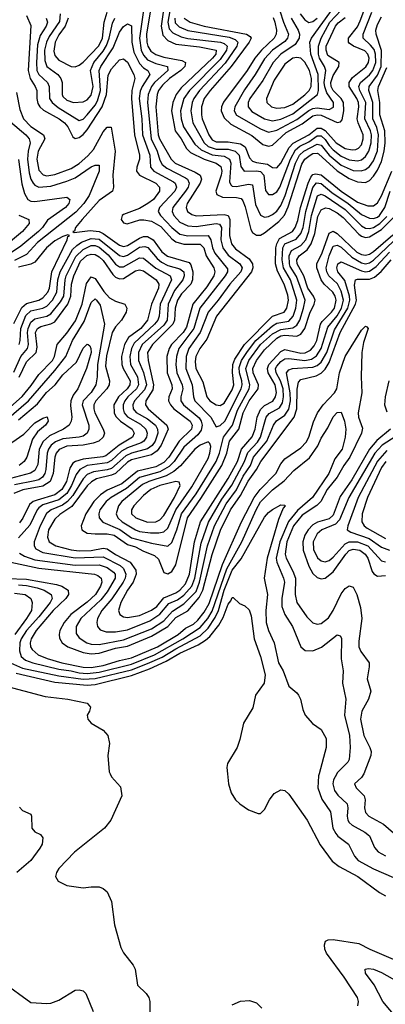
# Model space of a CAD drawing. Header units: inches. Extents: x 501365 to 657855, y 482276 to 547543.
# Tile 454 of 656: x 573416 to 575229, y 518856 to 523742. Entities that reach past the tile are written whole.
import ezdxf

# ---------------------------------------------------------------- set-up
doc = ezdxf.new("R2010")
doc.units = ezdxf.units.IN
doc.header["$MEASUREMENT"] = 0
doc.layers.add('A5571', color=7, linetype='Continuous')
doc.layers.add('A5572', color=7, linetype='Continuous')

msp = doc.modelspace()

# ---------------------------------------------------------------- linework, layer by layer
at = {"layer": 'A5571', "color": 5}
for points, elevation in [([(573863.4, 520000), (573870, 519984), (573915.3, 519935.3), (573921.3, 519890), (573866.7, 519770), (573836.2, 519730), (573687.3, 519610), (573608.9, 519530), (573597.6, 519510), (573593, 519490), (573606.6, 519466.6), (573650, 519445.5), (573730, 519433.4), (573770, 519439.1), (573810, 519438), (573830, 519430.5), (573850, 519413.4), (573870, 519366), (573886.5, 519250), (573917.6, 519137.6), (573930, 519110.7), (573978.4, 519050), (573988.7, 519030), (573999.1, 518950), (574043, 518910), (574055.3, 518890), (574061.1, 518870), (574061.1, 518801.1)], 1980), ([(574445.5, 520000), (574450.3, 519950.3), (574464.7, 519904.7), (574485.5, 519870), (574507.3, 519850), (574550, 519820.4), (574597.6, 519802.4), (574610, 519803), (574630, 519822), (574654, 519870), (574678, 519902), (574710, 519920.4), (574730, 519917.1), (574750, 519898), (574841.1, 519770), (574906.3, 519646.3), (574965.4, 519565.4), (574999.6, 519539.6), (575092.2, 519490), (575199.7, 519410), (575230, 519393.3)], 2020), ([(574900, 520000), (574897.2, 519990), (574894.4, 519930), (574913.6, 519873.6), (574957.4, 519810), (574968.9, 519730), (574982.8, 519702.8), (574992.8, 519690), (575045.5, 519650), (575076.2, 519590), (575094.7, 519570), (575170, 519527.3), (575270, 519485.5)], 2040), ([(574987.6, 520000), (574971.3, 519970), (574968.2, 519950), (574976.1, 519916.1), (574993, 519893), (575039.6, 519850), (575043.5, 519830), (575039.7, 519790), (575042.5, 519770), (575050, 519757.4), (575064.1, 519744.1), (575127.8, 519710), (575151, 519691), (575174.5, 519634.5), (575192.7, 519612.7), (575230, 519592.1)], 2060), ([(575121.9, 520000), (575121.4, 519998.6), (575110, 519980.7), (575076.1, 519950), (575084.9, 519930), (575123.1, 519890), (575128.3, 519870), (575125.6, 519830), (575130, 519807.8), (575147.8, 519790), (575219.4, 519750), (575270, 519706.4), (575290, 519704.2), (575310, 519722.2), (575350, 519791.6), (575374.5, 519850), (575379, 519890), (575350.4, 519970), (575350.6, 520000)], 2080), ([(573414.4, 519834.4), (573430, 519818), (573470, 519798.8), (573474, 519790), (573475.5, 519730), (573490, 519710.7), (573518, 519698), (573530, 519682), (573527, 519650), (573515.6, 519630), (573470.2, 519570), (573401.7, 519510)], 1960), ([(575091.8, 518848.2), (575095.6, 518870), (575091.2, 518890), (575025.4, 518990), (574937.5, 519110), (574928.8, 519130), (574926.5, 519150), (574931.8, 519168.2), (574944.9, 519175.1), (574970, 519176.6), (575097.8, 519157.8), (575151.4, 519130), (575290, 519070.1)], 1980), ([(575286.2, 518786.2), (575215.8, 518870), (575172.9, 518952.9), (575129.9, 519010), (575128.3, 519030), (575146.1, 519033.9), (575170, 519030.6), (575210, 519013), (575330, 518946.1)], 1960), ([(573330, 518967.3), (573470, 518864), (573550, 518859.1), (573570, 518862), (573610, 518876.3), (573690, 518926), (573710, 518928.2), (573730, 518921.6), (573743, 518910), (573780.3, 518820.3)], 1960), ([(574470, 518853.1), (574510, 518871.8), (574554.4, 518874.4), (574590, 518862.4), (574615.6, 518835.6)], 1980)]:
    msp.add_lwpolyline(points, dxfattribs=dict(at, elevation=elevation))
at = {"layer": 'A5572', "color": 5}
for points, elevation in [([(574137.7, 523850), (574117.9, 523710), (574125.3, 523665.3), (574150, 523638), (574190, 523620.8), (574307.6, 523607.6), (574390.1, 523590), (574387.4, 523570), (574371.7, 523550), (574216.4, 523403.6), (574190.8, 523370), (574175.4, 523330), (574168.4, 523290), (574186.7, 523190), (574216.5, 523150), (574243.1, 523103.1), (574262.5, 523082.5), (574330, 523048.8), (574390, 523029), (574413.1, 523013.1), (574417.4, 522990), (574414.6, 522970), (574387.4, 522890), (574393.5, 522873.5), (574421.5, 522861.5), (574490, 522859.7), (574513.9, 522853.9), (574522.8, 522842.8), (574533.6, 522813.6), (574561.2, 522701.2), (574570, 522685.8), (574590, 522672.4), (574610, 522673), (574630, 522684.1), (574700.4, 522739.6), (574728.2, 522771.8), (574747.4, 522812.6), (574815.3, 523024.7), (574829.9, 523050.1), (574856, 523070), (574870, 523077), (574890, 523079.8), (574896.6, 523076.6), (574990, 522990.9), (575050, 522953.1), (575090, 522936.5), (575130, 522934.5), (575150, 522944.5), (575170, 522965.6), (575190, 522995.4), (575210, 523038.6), (575223.2, 523090), (575227.2, 523130), (575226, 523190), (575200.8, 523270), (575201.6, 523330), (575191.6, 523390), (575195.5, 523410), (575236.2, 523503.8)], 2320), ([(574171.3, 523851.3), (574149.4, 523730), (574156.5, 523696.5), (574175.8, 523675.8), (574216.3, 523656.3), (574248.9, 523648.9), (574410.7, 523630.7), (574430, 523623.8), (574443.8, 523610), (574440.8, 523590), (574410, 523544.8), (574257.2, 523390), (574228.8, 523351.2), (574213.8, 523290), (574217, 523250), (574227.8, 523210), (574283.9, 523123.9), (574315.2, 523095.2), (574370, 523070.7), (574430, 523063.8), (574455.4, 523050), (574462.2, 523030), (574456.5, 522936.5), (574461.9, 522921.9), (574470, 522915.7), (574490, 522914.1), (574550, 522925.7), (574570, 522922.3), (574585, 522825), (574610, 522771.4), (574630, 522761.9), (574650, 522765), (574670, 522774.8), (574690, 522792), (574710, 522819), (574732.4, 522870), (574782.7, 523030), (574802.4, 523070), (574825.3, 523090), (574890, 523123.9), (574910, 523119.7), (574949.8, 523069.8), (575010, 523019.8), (575070, 522993.5), (575108.4, 522991.6), (575130, 522998.1), (575150, 523012.7), (575170, 523041.5), (575189.2, 523090.8), (575195.1, 523170), (575186.7, 523206.7), (575166.3, 523250), (575167.5, 523330), (575146.2, 523390), (575149.4, 523410), (575190, 523466.5), (575208.3, 523510), (575209, 523589), (575182.9, 523670), (575182.4, 523690), (575190, 523717.5), (575210, 523755.9)], 2340), ([(574067.8, 523810), (574045.2, 523670), (574045.8, 523630), (574050.7, 523610), (574065.9, 523585.9), (574090, 523568.5), (574130, 523556.1), (574218.8, 523538.8), (574238.4, 523530), (574234.1, 523510), (574214.3, 523490), (574158.7, 523450), (574123.3, 523416.7), (574104.4, 523390), (574097.1, 523370), (574090.2, 523309.8), (574103, 523170), (574109.2, 523150), (574166.6, 523050), (574186.3, 523030), (574285.5, 522985.5), (574310.1, 522970), (574316.9, 522950), (574311, 522930), (574246.5, 522830), (574241.5, 522810), (574247.2, 522790), (574270, 522774.3), (574290, 522769.2), (574430, 522774.6), (574449.3, 522769.3), (574458.3, 522750), (574456.6, 522670), (574466.1, 522630), (574485.2, 522605.2), (574554.2, 522554.2), (574570.1, 522530), (574571.8, 522510), (574565.2, 522490), (574391.7, 522270), (574344.2, 522155.8), (574308.9, 522110), (574288.6, 522070), (574285.1, 522045.1), (574289, 522010), (574324.3, 521944.3), (574343, 521870), (574359.1, 521850), (574390, 521829.7), (574410, 521827.2), (574430, 521839.2), (574470, 521904.1), (574477.6, 521930), (574471, 521991), (574472.3, 522030), (574483.1, 522056.9), (574530.4, 522130), (574669.6, 522270), (574727.1, 522290), (574740.9, 522310), (574748.4, 522350), (574744.7, 522375.3), (574727.6, 522430), (574694.6, 522494.6), (574684, 522530), (574685.5, 522610), (574690.3, 522630), (574704.7, 522655.3), (574768.2, 522690), (574782.3, 522710), (574794.8, 522745.2), (574808.2, 522810), (574845.6, 522930), (574859.7, 522960.3), (574870, 522974), (574882.7, 522977.3), (574910, 522971.5), (575009, 522890), (575090, 522836.2), (575142.8, 522817.2), (575170, 522818.2), (575177.1, 522822.9), (575190, 522833.3), (575210, 522868.2), (575261.4, 522990)], 2280), ([(574232, 523750), (574261.6, 523730), (574329.6, 523709.6), (574540.8, 523670), (574558.7, 523658.7), (574563.9, 523650), (574553.6, 523630), (574463.9, 523510), (574360.2, 523390), (574331.1, 523350), (574317.7, 523310), (574316.7, 523270), (574320.9, 523250), (574354.2, 523170), (574370, 523145.7), (574390, 523136), (574450, 523136), (574510, 523125), (574534, 523110), (574555.9, 523055.9), (574570, 523039.6), (574590, 523032.4), (574645, 523025), (574670, 523009), (574690, 523006.9), (574710, 523029.6), (574752.7, 523107.3), (574771.7, 523128.3), (574849, 523171), (574890, 523202.7), (574910, 523203.2), (574930, 523192.1), (574985.3, 523130), (575030, 523102.5), (575064.8, 523095.2), (575082.3, 523097.7), (575095.6, 523104.4), (575110, 523120.9), (575119.1, 523150), (575119.6, 523170), (575093.5, 523230), (575089.1, 523250), (575096.9, 523310), (575095.4, 523330), (575088.1, 523350), (575050.2, 523410), (575048.8, 523430), (575065.6, 523454.4), (575132.2, 523507.8), (575144.6, 523530), (575147.9, 523550), (575142.2, 523570), (575126.8, 523586.8), (575070.5, 523610), (575050, 523625.4), (575046.1, 523630), (575046.9, 523650), (575090, 523706.9), (575104.6, 523735.4), (575132.2, 523810)], 2380), ([(574762.5, 523750), (574796.8, 523690), (574803.3, 523670), (574802.3, 523650), (574781.6, 523618.4), (574709.9, 523570.1), (574671.9, 523530), (574620.8, 523439.2), (574556.4, 523350), (574548, 523330), (574548.9, 523308.9), (574566.9, 523286.9), (574630, 523249.2), (574670, 523240.1), (574710, 523247.8), (574770, 523275.2), (574892.5, 523370), (574897.3, 523390), (574896, 523470), (574859.3, 523570), (574854.4, 523630), (574862.4, 523650), (574974.7, 523805.3)], 2460), ([(573450, 523762.2), (573470, 523713.1), (573457.3, 523490), (573466.7, 523450), (573493, 523410), (573500.1, 523390), (573500.1, 523350), (573505.8, 523325.8), (573515.1, 523310), (573533.1, 523293.1), (573611.1, 523250), (573638.2, 523230), (573653.8, 523210), (573679.7, 523159.7), (573690, 523151.5), (573710, 523157), (573730, 523171.6), (573750, 523194.7), (573824.4, 523310), (573845.9, 523370), (573854, 523466), (573870, 523498), (573910, 523541.9), (573930, 523546.7), (573950, 523530.7), (573982.3, 523470), (573986.5, 523450), (573971.9, 523390), (573969.7, 523350.3), (573984.3, 523170), (574009.8, 523070), (574009.2, 523050), (573996.3, 523010), (573995.1, 522990), (574010, 522969.4), (574091.2, 522930), (574108.1, 522910), (574108.1, 522890), (574078.3, 522850), (574051.1, 522828.9), (574010, 522805), (573930, 522774.8), (573923.7, 522770), (573918.8, 522750), (573930, 522734), (573949.1, 522729.1), (574011.7, 522748.3), (574030.7, 522749.3), (574070, 522741.5), (574115.4, 522715.4), (574170, 522654.8), (574190, 522640), (574230, 522627.5), (574310, 522627.5), (574329.5, 522610), (574339.9, 522570), (574378.8, 522510), (574383.7, 522490), (574377.5, 522470), (574343.6, 522416.4), (574274.2, 522330), (574243.3, 522216.7), (574225.5, 522190), (574168.6, 522130), (574156.2, 522110), (574144.5, 522070), (574146.8, 521990), (574169.6, 521930), (574171.4, 521910), (574154.9, 521870), (574154.1, 521850), (574163, 521830), (574179.4, 521810), (574260.5, 521750), (574270.3, 521730), (574267.2, 521710), (574206, 521650), (574155.7, 521570), (574130, 521543.8), (574090, 521523), (573999.5, 521500.5), (573922.1, 521437.9), (573850, 521407.5), (573815.6, 521384.4), (573782.5, 521350), (573743.4, 521290), (573719.6, 521230), (573723.3, 521210), (573750, 521193.9), (573789.6, 521189.6), (573850, 521190.8), (573884.4, 521184.4), (573950, 521137.5), (573990, 521125.7), (574030, 521104.3), (574083.6, 521083.6), (574104.1, 521064.1), (574130, 520999.1), (574150, 520991.5), (574170, 521002.9), (574190, 521036.5), (574246.9, 521270), (574314, 521366), (574417.4, 521530), (574442.3, 521590), (574456.3, 521650), (574502, 521710), (574523, 521790), (574553.8, 521850), (574597.6, 521910), (574599.5, 521930), (574573.9, 521990), (574572, 522010), (574589.2, 522050), (574630, 522103.7), (574690, 522160.8), (574710, 522172.3), (574730, 522175.9), (574790, 522172), (574810, 522181.6), (574830, 522210), (574854, 522286), (574876, 522330), (574881.1, 522350), (574872.9, 522370), (574843.8, 522410), (574825, 522470), (574791, 522530), (574789.7, 522550), (574802, 522570), (574840.9, 522599.1), (574861.4, 522630), (574878.6, 522681.4), (574894.6, 522765.4), (574910, 522798.1), (574932, 522808), (574950, 522804), (574990, 522783), (575019.6, 522759.6), (575096.6, 522676.6), (575110, 522666.8), (575130, 522660.6), (575150, 522663.4), (575210, 522700.8), (575279.3, 522770)], 2220), ([(573616.6, 523770), (573612.9, 523732.9), (573562.2, 523657.8), (573548.8, 523630), (573539.3, 523590), (573539.9, 523539.9), (573550.5, 523510), (573605.1, 523470), (573620.3, 523450), (573625.5, 523430), (573625.7, 523370), (573630, 523360.9), (573650, 523341.6), (573682, 523330), (573730, 523334.8), (573750, 523344.2), (573770, 523367.5), (573779.8, 523410), (573766.9, 523490), (573783.9, 523530), (573830, 523586.1), (573845.7, 523614.3), (573859.9, 523650), (573876.1, 523723.9), (573887.5, 523750)], 2260), ([(573656.4, 523750), (573640.5, 523710), (573610, 523666.8), (573590.7, 523630), (573585, 523585), (573590, 523564.8), (573610, 523541.6), (573670, 523509.7), (573690, 523508.6), (573710, 523516.3), (573730, 523531.3), (573807.6, 523612.4), (573825.8, 523650), (573834.7, 523730), (573850, 523778.3)], 2280), ([(574028.7, 523788.7), (574009.5, 523650), (574017.8, 523590), (574030, 523565), (574050, 523543.3), (574090, 523524.6), (574149.2, 523509.2), (574150.4, 523490), (574083.7, 523430), (574068.4, 523410), (574052, 523370), (574049.4, 523330), (574067.5, 523150), (574097.6, 523090), (574110, 523045.3), (574122.9, 523022.9), (574145, 523005), (574237.7, 522957.7), (574248, 522950), (574255.7, 522930), (574250.3, 522910), (574238.3, 522890), (574174.8, 522810), (574172, 522790), (574179.2, 522770), (574210, 522736.6), (574250, 522718.4), (574290, 522715), (574390, 522731.1), (574407, 522727), (574415.6, 522710), (574412.4, 522650), (574422.5, 522610), (574450, 522573.8), (574507.8, 522530), (574518, 522510), (574512.4, 522490), (574457.3, 522430), (574400.2, 522350), (574349.5, 522290), (574311, 522190), (574254.9, 522110), (574240.8, 522070), (574239, 522010), (574270.6, 521930), (574277.1, 521870), (574284.6, 521850), (574362.8, 521770), (574390, 521721.8), (574410, 521728.1), (574432.7, 521750), (574513.5, 521910), (574518.5, 521930), (574516.9, 521950), (574505.4, 521990), (574504.4, 522015.6), (574515.8, 522050), (574545, 522095.1), (574587.4, 522150), (574670, 522222.6), (574690, 522235.7), (574750, 522246.1), (574772.5, 522270), (574785.4, 522310), (574789.7, 522350.3), (574758.6, 522450), (574723.4, 522510), (574717.1, 522550), (574719.9, 522610), (574730.6, 522629.4), (574787, 522653), (574810, 522680.5), (574820.9, 522710), (574834.6, 522790), (574869.7, 522909.7), (574888, 522932), (574910, 522929.3), (574963.8, 522883.8), (575043.9, 522830), (575110, 522775.2), (575150, 522756.2), (575170, 522754.6), (575190, 522761.2), (575200.1, 522770), (575226.1, 522810), (575252.5, 522890)], 2260), ([(574184.8, 523750), (574186.8, 523726.8), (574206, 523706), (574248.9, 523688.9), (574454.8, 523654.8), (574484, 523644), (574496.7, 523630), (574493, 523610), (574434, 523526), (574307.3, 523390), (574279.8, 523350), (574271.4, 523330), (574264.7, 523290), (574273.9, 523230), (574329.6, 523130), (574350, 523112.4), (574390, 523099.6), (574450, 523099.9), (574483.4, 523090), (574503.9, 523070), (574512.4, 523012.4), (574528.6, 522990), (574590, 522992.4), (574610, 522988.6), (574626.3, 522970), (574634.3, 522894.3), (574650, 522874), (574670, 522874.4), (574690, 522887.8), (574704.8, 522910), (574757.8, 523050), (574783.5, 523096.5), (574805.1, 523114.9), (574850, 523135.7), (574890, 523165.2), (574910, 523165.2), (574930, 523147.9), (574950, 523116.6), (574970, 523095.5), (575010, 523065), (575050, 523046.6), (575090, 523040.9), (575110, 523046.7), (575130, 523063.6), (575146.6, 523090), (575158.1, 523130), (575160, 523170), (575155.8, 523190), (575127.2, 523250), (575131.4, 523330), (575102.3, 523390), (575098, 523410), (575104.9, 523430), (575150, 523468.5), (575166.7, 523490), (575181.2, 523530), (575180.6, 523570), (575173.1, 523593.1), (575155.7, 523615.7), (575118.1, 523650), (575119, 523670), (575161.2, 523778.8)], 2360), ([(574672, 523752), (574681.5, 523730), (574689.2, 523690), (574687.7, 523670), (574677.5, 523650), (574615, 523590), (574581.7, 523550), (574543.8, 523490), (574426.9, 523333.1), (574416, 523310), (574414.7, 523290), (574430, 523254.9), (574462.6, 523222.6), (574567.3, 523167.3), (574622.1, 523122.1), (574650, 523114.4), (574670, 523119.3), (574737.5, 523182.5), (574815.8, 523224.2), (574870, 523265.2), (574890, 523269.4), (574910, 523267.2), (574990, 523232.1), (575005.8, 523234.2), (575014.8, 523245.2), (575023.2, 523290), (575021.3, 523330), (575010.2, 523350), (574970.2, 523390), (574960.9, 523410), (574959.1, 523430), (574970, 523464.1), (574997.9, 523510), (575000.4, 523530), (574944.3, 523564.3), (574934.6, 523590), (574936.1, 523610), (574981.2, 523710), (574994.4, 523725.6), (575030, 523752.7)], 2420), ([(574706.1, 523786.1), (574723.1, 523730), (574748.2, 523670), (574744.3, 523650), (574730, 523634.1), (574670, 523591), (574630, 523548.1), (574583.8, 523470), (574530, 523394.3), (574481.8, 523310), (574478.5, 523290), (574490, 523268.6), (574610, 523199.9), (574650, 523183.4), (574690, 523193.6), (574790, 523246.4), (574850, 523291.6), (574870, 523301.6), (574890, 523305.1), (574950, 523296.5), (574972, 523308), (574971.7, 523330), (574939, 523379), (574928.2, 523408.2), (574926.2, 523430), (574933.9, 523490), (574927.8, 523510), (574902.3, 523550), (574897.3, 523570), (574897.4, 523610), (574911.3, 523650), (574954, 523730), (575010, 523788.2)], 2440), ([(574806.2, 523770), (574830, 523740.5), (574850, 523728.1), (574870, 523732.8), (574890, 523748.6)], 2480), ([(573547, 523750), (573553.5, 523730), (573547.5, 523710), (573517.2, 523662.8), (573503.1, 523616.9), (573498.1, 523530), (573500.8, 523490), (573510, 523469.3), (573554.1, 523430), (573562.4, 523410), (573564, 523350), (573576.6, 523330), (573606.3, 523306.3), (573710, 523242.3), (573730, 523248.9), (573750, 523268.9), (573790, 523318.3), (573801.1, 523338.9), (573815.5, 523390), (573810, 523490.1), (573817.4, 523510), (573878.7, 523601.3), (573910, 523680.5), (573930, 523707.7), (573950, 523721.2), (573970, 523711.7), (573971.7, 523630), (573980.9, 523580.9), (574010, 523523.8), (574030, 523502.5), (574051.2, 523490), (574061.7, 523470), (574022.5, 523410), (574013.3, 523386.7), (574008.1, 523350), (574020.8, 523250), (574024, 523170), (574060.7, 523070), (574063.6, 523010), (574080.6, 522990), (574177.9, 522937.9), (574187.2, 522930), (574192.5, 522910), (574184.1, 522890), (574108.2, 522810), (574101.7, 522790), (574113.6, 522770), (574170, 522710.4), (574210, 522678), (574250, 522668.7), (574350.8, 522670), (574364, 522650), (574371.8, 522610), (574382.9, 522582.9), (574446, 522506), (574446.3, 522490), (574434.2, 522470), (574309.7, 522310.3), (574278.6, 522210), (574205.2, 522110), (574192.5, 522070), (574190.5, 522030), (574195.4, 521990), (574221.3, 521930), (574224.2, 521910), (574213.9, 521870), (574215, 521850), (574227.6, 521830), (574305.5, 521765.5), (574315.7, 521750), (574320.5, 521730), (574315.2, 521704.8), (574298.7, 521681.3), (574230, 521621.2), (574182.2, 521550), (574156.3, 521523.7), (574110, 521498.2), (574010, 521469.1), (573945, 521415), (573869.1, 521370.9), (573843.8, 521350), (573813.6, 521310), (573807.2, 521290), (573809.7, 521269.7), (573827.5, 521247.5), (573911.5, 521211.5), (573970.7, 521170.7), (574070, 521143.6), (574150, 521129.1), (574170, 521146.9), (574195.3, 521210), (574217.3, 521290), (574290, 521388.3), (574389.7, 521550), (574406.1, 521590), (574426.3, 521670), (574471, 521730), (574496.2, 521803.8), (574553.6, 521910), (574557, 521930), (574536.9, 522010), (574551.9, 522050), (574610, 522129.6), (574670, 522182.7), (574710, 522204.3), (574770, 522211.8), (574790, 522225.2), (574804.9, 522250), (574823.5, 522310), (574830.6, 522350), (574787.9, 522467.9), (574757.4, 522517.4), (574752.9, 522530), (574751.4, 522570), (574763, 522597), (574810, 522621.1), (574833.9, 522650), (574849.1, 522690), (574863.3, 522770), (574893.1, 522866.9), (574910, 522876.4), (574930, 522867.8), (575030, 522799.1), (575110, 522718.9), (575130, 522708), (575150, 522705.9), (575170, 522710.6), (575202.2, 522730), (575235.6, 522764.4)], 2240), ([(573400.2, 523380.2), (573415.8, 523295.8), (573435, 523250), (573470, 523212.4), (573533.8, 523170), (573539.9, 523150), (573507.4, 523090), (573499.7, 523050), (573510, 522995.8), (573531.6, 522971.6), (573550, 522966.6), (573590, 522972.9), (573670, 523003.4), (573710, 523028.4), (573753.8, 523066.2), (573781.9, 523098.1), (573830, 523185.4), (573850, 523208.4), (573868.6, 523208.6), (573889.2, 523090), (573877.6, 522970), (573880.6, 522910), (573875.3, 522890), (573810, 522843.8), (573724.7, 522750), (573692.1, 522710), (573686.9, 522693.1), (573679.1, 522690), (573686, 522686), (573764.4, 522695.6), (573810, 522690.3), (573830, 522680.8), (573910, 522622.2), (573930, 522616.9), (573950, 522621), (574010, 522658.1), (574030, 522665.2), (574050, 522665.6), (574076.9, 522650), (574120.3, 522590), (574148, 522568), (574256.6, 522536.6), (574265, 522525), (574274.2, 522490), (574273.1, 522450), (574263.9, 522430), (574218.2, 522381.8), (574197.4, 522350), (574186.5, 522310), (574183.7, 522250), (574175.3, 522230), (574073.7, 522130), (574050, 522090), (574051.9, 522050), (574079.9, 521930), (574075.3, 521904.7), (574041.8, 521850), (574040.1, 521830), (574052.7, 521810), (574144.8, 521730), (574151.2, 521710), (574116.7, 521630), (574097.3, 521602.7), (574070, 521582.3), (573970, 521557.7), (573950, 521545.6), (573890, 521489.6), (573870, 521480.9), (573796.5, 521463.5), (573771.1, 521448.9), (573750, 521428), (573673.8, 521326.2), (573614, 521286), (573590, 521262.7), (573558.5, 521210), (573554.1, 521174.1), (573561.6, 521150), (573594.2, 521130), (573670, 521111.1), (573710, 521106.6), (573770, 521107.7), (573830, 521118.6), (573850, 521115.2), (573890, 521087.1), (573962.8, 521050), (573990.9, 521010), (573993.8, 520990), (573978.1, 520950), (573950.4, 520910), (573917.9, 520850), (573905.7, 520810), (573911.9, 520790), (573930, 520778.4), (573950, 520774.9), (574010, 520785.2), (574070, 520810.9), (574095.4, 520830), (574130, 520872.3), (574190, 520896.9), (574210, 520911.3), (574238.1, 520941.9), (574257.2, 520990), (574283.2, 521150), (574312.3, 521250), (574450, 521464.1), (574495.7, 521550), (574515.4, 521610), (574568.7, 521671.3), (574582.7, 521710), (574592.5, 521770), (574610, 521807), (574630, 521827.4), (574670.6, 521849.4), (574684.5, 521870), (574688.8, 521891.2), (574682.2, 521930), (574647.4, 521990), (574644.4, 522010), (574651.1, 522030), (574710, 522095.4), (574730, 522105.7), (574810, 522086.9), (574831.4, 522088.6), (574858, 522102), (574876.5, 522123.5), (574888.8, 522150), (574907.9, 522230), (574915.5, 522244.5), (574962.1, 522290), (574975.9, 522310), (574984.9, 522350), (574979.9, 522370), (574968, 522390), (574925.2, 522430), (574910.2, 522450), (574888.3, 522510), (574889.7, 522530), (574916, 522584), (574950, 522681.9), (574970, 522691.6), (574990, 522681), (575088.3, 522588.3), (575110, 522576.2), (575130, 522572.9), (575150, 522578.6), (575170, 522591.9), (575266.1, 522673.9)], 2180), ([(573370, 523234.7), (573446.2, 523170), (573463.3, 523150), (573467.4, 523130), (573457.5, 523090), (573454.5, 523050), (573462.2, 522982.2), (573470.4, 522950.4), (573482.5, 522930), (573490, 522920.9), (573510, 522910.4), (573570, 522916.1), (573650, 522939.6), (573690, 522957.4), (573770, 523011.2), (573790, 523020.5), (573810, 523019.3), (573810, 522989.7), (573760.2, 522870), (573734, 522830), (573694.1, 522785.9), (573504.3, 522635.7), (573450, 522576.4), (573390, 522546.1)], 2160), ([(573410, 523048.4), (573426.7, 522926.7), (573439.9, 522879.9), (573456.6, 522850), (573470, 522840.6), (573490, 522839.3), (573650, 522860.2), (573664.4, 522850), (573658.6, 522830), (573643, 522810), (573553.7, 522746.3), (573528.1, 522710), (573508, 522690), (573421.5, 522618.5), (573350.1, 522570)], 2140), ([(573410.9, 522770.9), (573460.2, 522750), (573462, 522730), (573429, 522690), (573270, 522559.8)], 2120), ([(573385.7, 522234.3), (573426, 522314), (573450, 522333.2), (573509.8, 522350.2), (573530, 522360.8), (573555.8, 522390), (573563.8, 522410), (573574.8, 522490), (573651.7, 522650), (573653.7, 522666.3), (573662.7, 522670), (573654, 522674), (573630, 522666.6), (573590, 522644.8), (573547.7, 522610), (573490, 522538.7), (573470, 522529.1), (573410, 522513.4)], 2180), ([(573413, 522130), (573418.1, 522150), (573421.3, 522210), (573446.4, 522273.6), (573470, 522296.6), (573530, 522310.7), (573550, 522320.6), (573578, 522350), (573600.2, 522390), (573605.2, 522450), (573616.8, 522490), (573678, 522602), (573698.1, 522621.9), (573722.6, 522637.4), (573770, 522655.9), (573810, 522652.2), (573910, 522571.9), (573930, 522567.3), (573950, 522573.4), (574010, 522612.2), (574036.1, 522616.1), (574050.8, 522610.8), (574097.3, 522557.2), (574119, 522539), (574150, 522522.6), (574210, 522505.6), (574229.7, 522490), (574231.8, 522470), (574225, 522450), (574182.7, 522397.3), (574151.9, 522330), (574147.1, 522250), (574130, 522225.4), (574023.6, 522130), (574005, 522090), (574005.5, 522050), (574030.3, 521990.3), (574044, 521930), (574035.2, 521904.8), (573985.7, 521850), (573976.9, 521830), (573978.1, 521810), (573992.8, 521792.8), (574050, 521761), (574088.5, 521730), (574099.4, 521710), (574099.9, 521690), (574086.6, 521650), (574072.1, 521627.9), (574050, 521611.6), (573970, 521590.9), (573942, 521578), (573870, 521514.1), (573850, 521507.3), (573781.3, 521498.7), (573750, 521484.7), (573730, 521463.2), (573678.9, 521381.1), (573652.5, 521350), (573627.1, 521332.9), (573571.2, 521308.8), (573549, 521291), (573517.5, 521230), (573488, 521150), (573486.5, 521130), (573495.3, 521115.3), (573530, 521097.3), (573690, 521070.4), (573830, 521075.9), (573913.9, 521033.9), (573930, 521018.6), (573941.8, 520990), (573938.6, 520970), (573928.4, 520950), (573872.6, 520867.4), (573822.2, 520810), (573801.1, 520770), (573797.7, 520750), (573801.2, 520730), (573814.7, 520714.7), (573844.4, 520704.4), (573890, 520703.8), (573950, 520713.5), (574061, 520759), (574110, 520791.3), (574155.8, 520844.2), (574197.5, 520862.5), (574230, 520885.6), (574269.8, 520930), (574283.3, 520970), (574315.7, 521144.3), (574351.2, 521248.8), (574417.7, 521362.3), (574468, 521432), (574530.7, 521549.3), (574546.1, 521593.9), (574594.5, 521645.5), (574609.5, 521670), (574638.2, 521770), (574652.3, 521787.7), (574703.7, 521816.3), (574718.8, 521841.2), (574724.2, 521870), (574721.6, 521910), (574709.1, 521949.1), (574687.2, 521990), (574684.6, 522010), (574690, 522022.4), (574710, 522045.5), (574730, 522058.4), (574750, 522061.2), (574830.1, 522049.9), (574862.7, 522057.3), (574886.7, 522073.3), (574911, 522110), (574943.9, 522216.1), (574990, 522272.2), (575011.1, 522310), (575020.6, 522350), (575010, 522394.8), (574991.7, 522431.7), (574948.6, 522470), (574938.8, 522490), (574935.7, 522510), (574950, 522570.7), (574970, 522617.1), (574990, 522622.7), (575010, 522612.7), (575062.7, 522562.7), (575110, 522534.8), (575130, 522530.9), (575150, 522535.4), (575170, 522548.9), (575270, 522642)], 2160), ([(573386.6, 521993.4), (573420.9, 522070), (573454.2, 522110), (573459.8, 522130), (573454.8, 522190), (573457.7, 522210), (573470, 522240.1), (573490, 522257.9), (573550, 522270.8), (573570, 522282.2), (573618, 522342), (573633.6, 522370), (573640.4, 522450), (573646.6, 522470), (573693.6, 522566.4), (573730, 522601.3), (573770, 522621.7), (573790, 522621.6), (573810, 522613.4), (573854.1, 522574.1), (573890, 522529.1), (573910, 522515.1), (573930, 522515.2), (574010, 522560.6), (574030, 522559.1), (574090, 522508.7), (574161.7, 522470), (574168.2, 522450), (574112.5, 522330), (574107.1, 522270), (574100.3, 522250), (574084.4, 522230), (573982.9, 522137.1), (573969.2, 522110), (573961.4, 522070), (573965.7, 522030), (573999.6, 521970), (574005.4, 521930), (573994.9, 521910), (573951.6, 521870), (573936.6, 521850), (573929.1, 521830), (573928.7, 521810), (573934.2, 521790), (573950.5, 521770.5), (574015.1, 521735.1), (574040.7, 521710), (574048.5, 521690), (574045.1, 521670), (574030.8, 521650), (574018, 521642), (573950, 521616.5), (573919.7, 521600.3), (573870, 521553.9), (573850, 521542.1), (573750, 521530.1), (573714, 521510), (573696, 521484), (573673.1, 521430), (573648.8, 521390), (573610, 521358.8), (573530, 521333.4), (573510, 521319.6), (573501.6, 521310), (573466.6, 521233.4), (573409.8, 521170.2)], 2140), ([(573412.5, 521967.5), (573450, 522043.9), (573496.7, 522090), (573503, 522117), (573493.7, 522190), (573503.4, 522210), (573520, 522220), (573570, 522231.9), (573590, 522242.8), (573653.8, 522330), (573668.5, 522370), (573672.2, 522430), (573683.3, 522470), (573717.2, 522542.8), (573747.8, 522572.2), (573770, 522578.9), (573790, 522576), (573810, 522564.4), (573830, 522547.4), (573877.1, 522477.1), (573890, 522463.8), (573910, 522455), (573930, 522457.9), (573990, 522496), (574010, 522500.4), (574030, 522495.3), (574091.9, 522450), (574105.6, 522430), (574104.3, 522410), (574069.1, 522330), (574049.8, 522250), (574016.9, 522210), (573955.2, 522164.8), (573935.3, 522130), (573921.2, 522070), (573921.4, 522030), (573928.5, 522010), (573964.1, 521950), (573961.7, 521930), (573947.7, 521910), (573904.9, 521870), (573883.1, 521830), (573884.2, 521790), (573893.1, 521773.2), (573915.1, 521750), (573972.6, 521710), (573983.1, 521690), (573975.1, 521670), (573909.2, 521630.8), (573842.4, 521577.6), (573827.9, 521572.1), (573730, 521561.3), (573692.8, 521550), (573679.7, 521540.3), (573663.8, 521516.2), (573647.1, 521450), (573625.2, 521410), (573590, 521383.3), (573502, 521358), (573482.9, 521350), (573464.7, 521335.3), (573431.7, 521268.3), (573414.6, 521245.4)], 2120), ([(573414.6, 521094.6), (573439.2, 521079.2), (573490, 521061.1), (573690, 521034.5), (573810, 521036.8), (573850, 521023.7), (573880.7, 521000.7), (573888.4, 520990), (573888.9, 520970), (573850, 520901.9), (573817.3, 520862.7), (573718.1, 520770), (573695.4, 520730), (573696, 520696), (573710, 520673.5), (573747.8, 520650), (573770, 520643.5), (573810, 520640.7), (573930, 520663.7), (574070, 520719.1), (574130, 520758.2), (574172.8, 520807.2), (574230, 520842.2), (574290, 520904.2), (574307, 520950), (574347.1, 521130), (574381.5, 521230), (574440, 521340), (574491.2, 521408.8), (574524.1, 521475.9), (574560.1, 521530), (574575.8, 521570), (574640.8, 521650), (574674, 521730), (574689.3, 521750.7), (574730, 521779), (574750.3, 521809.7), (574758, 521850), (574757, 521890), (574739.2, 521990), (574750, 522004.4), (574768.6, 522011.4), (574870, 522016.8), (574890, 522025.7), (574910, 522042.7), (574938.1, 522090), (574976.7, 522203.3), (575042.2, 522310), (575053.4, 522350), (575051.6, 522370), (575027.7, 522447.7), (574993.8, 522490), (574988.5, 522510), (574993.7, 522530), (575010, 522540.1), (575110, 522495.7), (575130, 522491), (575150, 522493.7), (575183.8, 522516.2), (575250, 522588.3)], 2140), ([(573372.1, 521050), (573510, 521019.7), (573786, 520990), (573803.3, 520983.3), (573819.4, 520970), (573822.6, 520950), (573816.7, 520930), (573791.6, 520890), (573750, 520850.7), (573669.8, 520790), (573636, 520750), (573615, 520710), (573610.9, 520690), (573613.3, 520673.3), (573626.4, 520650), (573653.8, 520630), (573730, 520601.4), (573770, 520595.2), (573810, 520598.5), (573890, 520622.3), (573950, 520633.1), (574070, 520682.4), (574149.6, 520730.4), (574190, 520774.8), (574250, 520808.9), (574306.3, 520873.7), (574324.1, 520910), (574370, 521088.4), (574411.4, 521208.6), (574460.3, 521310), (574510, 521379.9), (574548.4, 521451.6), (574590.6, 521509.4), (574611.7, 521550), (574776.6, 521770), (574790, 521810), (574791.2, 521908.8), (574797.4, 521942.6), (574810, 521956.5), (574885.6, 521974.4), (574910, 521987.8), (574930, 522007.7), (574950, 522040.4), (575004, 522190), (575081.3, 522330), (575085.2, 522350), (575075.6, 522424.4), (575081.4, 522450), (575090, 522454.8), (575150, 522454), (575175.3, 522464.7), (575208.3, 522491.7), (575258.2, 522550)], 2120), ([(573370, 521820.8), (573427.5, 521872.5), (573472.9, 521927.1), (573510, 521981.1), (573577.9, 522050), (573588.5, 522070), (573601, 522130), (573650, 522186.7), (573692.7, 522247.3), (573725.8, 522330), (573746.7, 522433.3), (573770, 522465.7), (573790, 522457.6), (573832.8, 522392.8), (573861.5, 522361.5), (573890, 522345.6), (573937.2, 522330), (573946.9, 522310), (573943, 522290), (573920.9, 522250), (573890, 522217), (573873.9, 522190), (573846.2, 522073.8), (573841.7, 522021.7), (573861.4, 521950), (573859.2, 521930), (573848.3, 521910), (573793.2, 521850), (573783.3, 521830), (573782.6, 521810), (573788.2, 521790), (573830.1, 521710), (573835.3, 521690), (573830.1, 521670), (573807.8, 521650), (573780.1, 521639.9), (573730.2, 521629.8), (573650, 521625.4), (573611.6, 521608.4), (573597.2, 521590), (573589.7, 521570.3), (573582.1, 521490), (573567.3, 521450), (573530, 521426.7), (573430.8, 521409.2), (573386.3, 521390)], 2080), ([(573350, 521756.8), (573458.9, 521850), (573590, 522000.1), (573644.8, 522070), (573677.4, 522150), (573735.7, 522244.3), (573770, 522338), (573790, 522356.4), (573796.6, 522350), (573814.9, 522325.1), (573836, 522230), (573801.3, 522030), (573799.9, 521970), (573793, 521930), (573770, 521891.3), (573730.4, 521850), (573725.9, 521830), (573759.2, 521730), (573757.9, 521710), (573750.1, 521690), (573730, 521675.8), (573710.3, 521670), (573630, 521662), (573593.6, 521646.4), (573572.4, 521630), (573558.5, 521610), (573551.8, 521590), (573544.8, 521510), (573540.3, 521490), (573529.1, 521470.9), (573510, 521458.5), (573490, 521452.5), (573390, 521433.9)], 2060), ([(573352, 520968), (573450, 520965.7), (573598.2, 520938.2), (573624.1, 520930), (573655.6, 520910), (573657, 520890), (573644.4, 520870), (573582, 520810), (573497.6, 520710), (573471.9, 520670), (573467.5, 520650), (573469.7, 520630), (573477, 520617), (573507.9, 520590), (573551.6, 520571.6), (573624, 520550), (573730, 520528.2), (573770, 520527.5), (573830, 520537.7), (573910, 520562.4), (573970, 520574.4), (574099.5, 520630), (574200.8, 520690), (574238.5, 520721.5), (574277.7, 520742.3), (574298.9, 520761.1), (574330, 520800.9), (574355.8, 520844.2), (574421.3, 521038.7), (574514.8, 521250), (574578, 521370), (574608.4, 521410), (574685.7, 521490), (574710, 521537.3), (574730, 521562.6), (574810, 521616.3), (574835.4, 521644.6), (574849.2, 521670.8), (574873.3, 521746.7), (574892.7, 521790), (574920.3, 521830), (574976, 521890), (574988.7, 521910), (575002.3, 521990), (575030, 522069.5), (575110, 522200.7), (575130, 522220.9), (575137.8, 522217.8), (575143.7, 522210), (575120.4, 522139.6), (575111.6, 522090), (575108.7, 521970), (575112.3, 521890), (575094.6, 521790), (575095.6, 521770), (575114.9, 521714.9), (575110.7, 521690), (575052.3, 521570), (575023.1, 521530), (574990, 521471.9), (574939.6, 521410), (574909.5, 521350.5), (574889.9, 521330.1), (574816.7, 521283.3), (574773.7, 521230), (574740.1, 521150), (574732.3, 521090), (574737, 521070), (574770, 521005.7), (574782.8, 520970), (574781.3, 520890), (574789.3, 520850), (574839.1, 520779.1), (574870, 520748.8), (574890, 520741.6), (574910, 520745.1), (574946.6, 520773.4), (574970.6, 520809.4), (575010, 520892.5), (575030, 520919), (575050, 520932.8), (575070, 520925.2), (575086.7, 520890), (575105, 520825), (575112.6, 520770), (575097, 520657), (575097.8, 520630), (575107.1, 520607.1), (575148.1, 520550), (575148.9, 520530), (575138.2, 520470), (575157.3, 520410), (575145.4, 520370), (575112, 520310), (575105.1, 520270), (575122.1, 520190), (575152.5, 520130), (575157.8, 520110), (575156.6, 520090), (575121.9, 520000)], 2080), ([(573410, 521755.9), (573504.1, 521835.9), (573548.7, 521891.3), (573591, 521930), (573630, 521979.1), (573697.5, 522042.5), (573730, 522112), (573750, 522131.8), (573754.9, 522130), (573763.5, 522123.5), (573768.4, 522110), (573769.4, 522089.4), (573746.7, 522010), (573703.6, 521910), (573681.4, 521878.6), (573669.2, 521850), (573667.3, 521827.3), (573674.9, 521770), (573671.6, 521750), (573661, 521730), (573632.1, 521710), (573564, 521676), (573531.8, 521648.2), (573511.9, 521610), (573504.9, 521535.1), (573490, 521504.5), (573468.9, 521491.1), (573370, 521464.5)], 2040), ([(575246.9, 521950), (575227.6, 521870), (575224.9, 521830), (575236.3, 521796.3)], 2120), ([(573376.8, 521643.2), (573435.4, 521684.6), (573490, 521741.2), (573530, 521764.9), (573551.3, 521771.3), (573557.3, 521750), (573542.9, 521730), (573504.3, 521695.7), (573479.6, 521660.4), (573451.6, 521570), (573437.5, 521550), (573412.8, 521530)], 2020), ([(573410, 520936.4), (573450, 520933.4), (573501.5, 520921.5), (573537.3, 520910), (573571.7, 520890), (573576.7, 520870), (573566, 520850), (573510, 520778.3), (573448.7, 520710), (573423.4, 520670), (573416.9, 520650), (573414.2, 520610), (573422.2, 520582.2), (573443.5, 520563.5), (573480.6, 520550), (573610, 520518.2), (573670, 520510.8), (573710, 520500.6), (573750, 520497.1), (573810, 520503.9), (573970, 520544.1), (574084.7, 520590), (574224.9, 520670), (574310, 520725.3), (574348.4, 520770), (574370, 520806.3), (574442.6, 521017.4), (574516.6, 521150), (574587.7, 521310), (574610, 521348.9), (574670, 521409.4), (574727.3, 521452.7), (574775.2, 521504.8), (574852, 521568), (574893.6, 521626.4), (574910, 521664.5), (574943.3, 521716.7), (574970, 521771.1), (574990, 521792.2), (575010, 521793.4), (575026.8, 521750), (575032.9, 521710), (575029.5, 521670), (575015, 521610), (574978, 521562), (574949.2, 521490), (574868.4, 521370), (574793.1, 521306.9), (574747.8, 521252.2), (574705.5, 521150), (574688.1, 521070), (574690.6, 521050), (574724.3, 520970), (574728.2, 520950), (574715.2, 520870), (574715.5, 520830), (574730.7, 520790.7), (574767.8, 520730), (574810.1, 520630.1), (574830.8, 520610.8), (574870, 520609.5), (574911.5, 520628.5), (574990, 520688.9), (575004.6, 520684.6), (575012, 520672), (575010.6, 520570.6), (575019.4, 520510), (575015.8, 520450), (575033.6, 520370), (575026.1, 520290), (575051.2, 520190), (575054.9, 520130), (575049.1, 520070.9), (575042.8, 520057.2), (574990, 520004.3), (574987.6, 520000)], 2060), ([(575254.4, 521710), (575186.2, 521653.7), (575150, 521610), (575062.3, 521457.7), (575004.2, 521375.8), (574970, 521282.2), (574950, 521264.2), (574892.6, 521247.4), (574870, 521235.7), (574845.4, 521210), (574830, 521183.4), (574819.4, 521150), (574821.8, 521110), (574849.8, 521030), (574870, 520993.7), (574890, 520973.3), (574910, 520966.6), (574930, 520970.9), (574970, 521002.1), (575032.4, 521090), (575050, 521107.1), (575070, 521114.7), (575102.7, 521110), (575129.2, 521090), (575141.3, 521070), (575164, 521004), (575172, 520992), (575190, 520980.9), (575230, 520983)], 2120), ([(575306.5, 521690), (575212.3, 521630), (575176.8, 521590), (575048.4, 521370), (575000.9, 521259.1), (574981.6, 521238.4), (574913.2, 521210), (574890.1, 521190), (574871.6, 521150), (574873.2, 521113.2), (574891.8, 521071.8), (574910, 521056.3), (574930, 521051.5), (574950, 521058.4), (574970, 521074.8), (575030, 521141.3), (575050, 521150.5), (575090, 521150.6), (575141.3, 521130), (575210, 521056.2), (575230, 521051.1)], 2140), ([(575236.9, 521603.1), (575190, 521551.7), (575093.7, 521370), (575042.2, 521230), (575040.1, 521210), (575058.5, 521198.5), (575147.9, 521167.9), (575210, 521124.1), (575250, 521109.5)], 2160), ([(575230.5, 521550), (575210, 521519), (575140.6, 521370), (575113.9, 521290), (575113, 521250), (575124.4, 521230), (575139.2, 521219.2), (575230, 521166.9)], 2180), ([(573370, 520550), (573430, 520523.7), (573610, 520485), (573730, 520469.6), (573790, 520471.8), (573970, 520515.3), (574050, 520546), (574121.8, 520578.2), (574190, 520620.4), (574310, 520684.8), (574350, 520722.6), (574385.5, 520774.5), (574400.9, 520810), (574429.2, 520910), (574469.8, 521010), (574513.9, 521066.1), (574630, 521272.7), (574650, 521296.3), (574670, 521311.6), (574710, 521334.2), (574730, 521333), (574731.6, 521330), (574722, 521318), (574698.3, 521261.7), (574642.4, 521070), (574628.7, 520970), (574644.5, 520890), (574636, 520810), (574638.2, 520750), (574649.2, 520710), (574677.7, 520650), (574699.8, 520550), (574722.8, 520510), (574750, 520434), (574790, 520402), (574798.4, 520390), (574808.5, 520370), (574819.2, 520319.2), (574832, 520290), (574868.3, 520248.3), (574910, 520219.5), (574935.3, 520175.3), (574936, 520130), (574900, 520000)], 2040), ([(573390, 520896.3), (573442.6, 520890), (573470.1, 520870), (573477.3, 520850), (573473.5, 520810), (573449.8, 520770), (573390.7, 520690)], 2040), ([(573398.1, 520498.1), (573590, 520455), (573750, 520439.9), (573790, 520442.6), (573970, 520487), (574059.6, 520520.4), (574142, 520558), (574210, 520598.4), (574300, 520640), (574337.3, 520662.7), (574358.5, 520681.5), (574403.2, 520736.8), (574425, 520775), (574450, 520841.8), (574463, 520857), (574470, 520874.9), (574473.8, 520873.8), (574504.9, 520844.9), (574532.5, 520832.5), (574553.7, 520813.7), (574563.1, 520783.1), (574578.8, 520670), (574610, 520581.1), (574633.6, 520490), (574627.1, 520450), (574584.7, 520390), (574572.4, 520327.6), (574525.2, 520250), (574508, 520170), (574494.4, 520130), (574446.4, 520050), (574442.6, 520030), (574445.5, 520000)], 2020), ([(573330, 520438.9), (573542.4, 520382.4), (573654.9, 520370), (573750.6, 520350), (573767, 520330), (573762.3, 520310), (573750.4, 520290), (573753.4, 520270), (573770.4, 520250.4), (573830, 520216.3), (573853.4, 520190), (573860.5, 520150), (573853.4, 520090), (573859.3, 520010), (573863.4, 520000)], 1980)]:
    msp.add_lwpolyline(points, dxfattribs=dict(at, elevation=elevation))
for points, elevation in [([(574790, 523554.6), (574770, 523550.3), (574730, 523521.2), (574677.8, 523442.2), (574639.6, 523350), (574640.9, 523330), (574664.2, 523310), (574690, 523302.8), (574730, 523305.2), (574770, 523322.7), (574830, 523369.3), (574851, 523390), (574860.3, 523410), (574862, 523450), (574852, 523490), (574830, 523530.8), (574810, 523551.2)], 2480), ([(574350, 521647.1), (574310, 521629.5), (574283.4, 521610), (574212.5, 521527.5), (574180.5, 521499.5), (574141.9, 521478.1), (574055.2, 521450), (574024.8, 521435.2), (573921.7, 521350), (573905.9, 521330), (573893.3, 521290), (573901.7, 521270), (573924.2, 521250), (573990, 521210.6), (574010, 521202.2), (574064.5, 521195.5), (574104.8, 521195.2), (574130, 521200.8), (574150, 521217.7), (574189.4, 521310), (574270, 521424.1), (574350, 521563.8), (574359, 521590), (574362.9, 521622.9), (574358.5, 521638.5)], 2260), ([(574189.9, 521449.9), (574111, 521430), (574066, 521410), (574030, 521381.3), (573982.1, 521330), (573970.1, 521310), (573970.6, 521290), (573991.1, 521270), (574050, 521247.9), (574090, 521249.1), (574110, 521259.9), (574130, 521281.7), (574183.1, 521370), (574210.8, 521430), (574207, 521447)], 2280)]:
    msp.add_lwpolyline(points, close=True, dxfattribs=dict(at, elevation=elevation))

doc.saveas('drawing.dxf')
